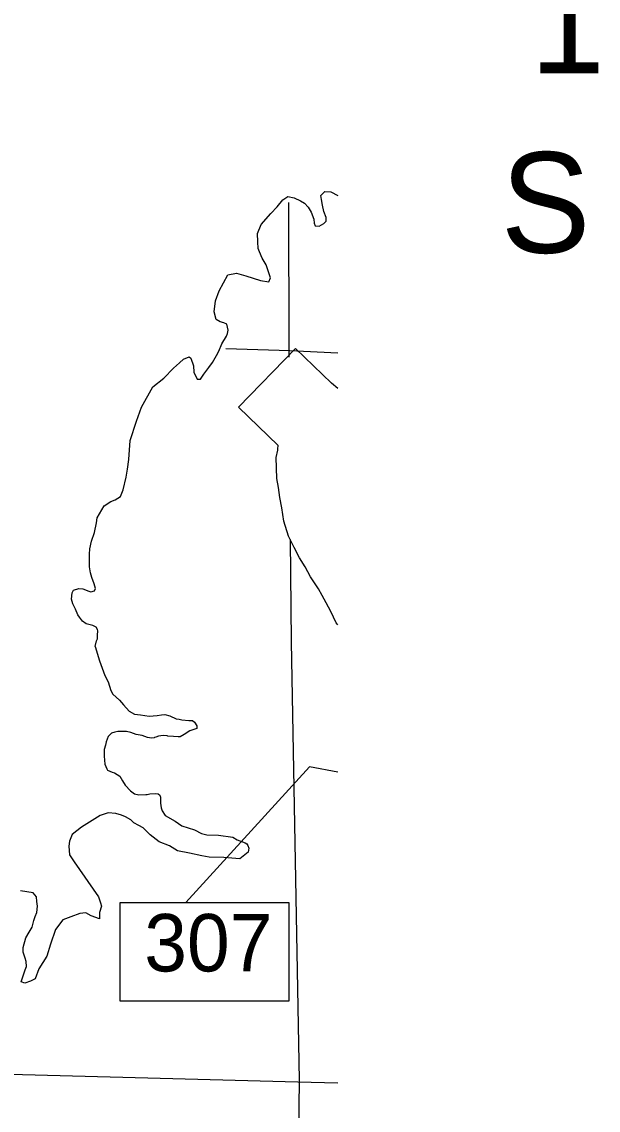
# Model space of a CAD drawing. Extents: x -492261 to -432772, y 1441225 to 1452922.
# Drawn here: x -463087.4 to -462966.4, y 1451017.6 to 1451246.2 of the extents above; entities that cross this region are included whole.
import ezdxf

# ---------------------------------------------------------------- set-up
doc = ezdxf.new("R2010")
doc.units = 0
doc.layers.add('Default', color=7, linetype='Continuous')

msp = doc.modelspace()

# ---------------------------------------------------------------- linework, layer by layer
at = {"layer": 'Default'}
for points in [[(-463071.97, 1451115), (-463071.68, 1451116.2), (-463071.45, 1451116.6), (-463071.45, 1451117.35), (-463071.39, 1451118.26), (-463071.44, 1451118.55), (-463071.73, 1451119.07), (-463072.41, 1451119.41), (-463073.84, 1451119.76), (-463074.58, 1451120.34), (-463075.26, 1451121.14), (-463075.6, 1451121.66), (-463076.11, 1451122.81), (-463076.62, 1451123.96), (-463076.91, 1451124.93), (-463076.79, 1451126.25), (-463076.5, 1451126.82), (-463075.36, 1451127.16), (-463074.56, 1451127.1), (-463073.3, 1451126.63), (-463072.84, 1451126.46), (-463072.1, 1451126.69), (-463071.87, 1451127.2), (-463072.15, 1451128.18), (-463072.66, 1451129.5), (-463072.94, 1451130.47), (-463073.11, 1451131.73), (-463073.16, 1451132.99), (-463073.16, 1451134.42), (-463073.1, 1451135.51), (-463072.75, 1451137.12), (-463072.11, 1451138.95), (-463071.7, 1451140.95), (-463071.53, 1451142.04), (-463070.03, 1451144.55), (-463068.66, 1451145.46), (-463067.74, 1451145.8), (-463066.6, 1451146.48), (-463066.08, 1451147.86), (-463065.44, 1451150.55), (-463065.15, 1451152.26), (-463064.91, 1451154.27), (-463064.61, 1451158.22), (-463063.28, 1451162.34), (-463062.24, 1451165.25), (-463059.83, 1451169.54), (-463057.53, 1451171.36), (-463055.52, 1451173.47), (-463054.26, 1451174.56), (-463053.4, 1451175.3), (-463052.2, 1451175.81), (-463051.86, 1451175.52), (-463051.29, 1451173.91), (-463051.24, 1451172.59), (-463050.56, 1451171.16), (-463049.87, 1451171.1), (-463049.13, 1451172.18), (-463048.09, 1451173.61), (-463047.29, 1451174.64), (-463046.48, 1451176.07), (-463046.02, 1451176.98), (-463045.39, 1451178.58), (-463044.41, 1451180.18), (-463044.18, 1451180.75), (-463044.01, 1451181.44), (-463044.29, 1451182.7), (-463044.92, 1451182.99), (-463045.71, 1451183.17), (-463046.57, 1451183.63), (-463046.96, 1451185.29), (-463046.73, 1451187.58), (-463045.92, 1451189.7), (-463044.14, 1451193.01), (-463042.3, 1451193.41), (-463040.31, 1451192.82), (-463037.22, 1451191.84), (-463035.51, 1451191.6), (-463035.16, 1451192.4), (-463036.07, 1451195.15), (-463036.92, 1451196.53), (-463037.49, 1451197.85), (-463037.71, 1451198.6), (-463037.82, 1451199.97), (-463037.87, 1451201.75), (-463037.12, 1451203.64), (-463035.06, 1451205.92), (-463033.74, 1451207.29), (-463032.53, 1451208.77), (-463031.5, 1451209.46), (-463030.19, 1451209.22), (-463028.87, 1451208.58), (-463028.02, 1451208.07), (-463027.22, 1451207.26), (-463026.6, 1451206.17), (-463026.09, 1451204.73), (-463025.98, 1451203.87), (-463025.81, 1451203.3), (-463024.95, 1451203.24), (-463023.98, 1451203.81), (-463023.46, 1451204.32), (-463023.46, 1451205.07)], [(-463023.46, 1451205.07), (-463023.97, 1451206.33), (-463024.25, 1451207.7), (-463024.42, 1451208.85), (-463024.58, 1451209.71), (-463023.78, 1451210.51), (-463022.52, 1451210.45), (-463021.05, 1451209.7)], [(-463031.39, 1451208.2), (-463031.33, 1451177.09), (-463031.32, 1451175.78)], [(-463044.54, 1451177.55), (-463031.1, 1451177.14), (-463021.05, 1451176.68)], [(-463029.88, 1451177.55), (-463041.84, 1451165.27)], [(-463021.05, 1451169.17), (-463022.38, 1451170.26), (-463029.88, 1451177.55)], [(-463021.05, 1451119.57), (-463021.36, 1451119.98), (-463022.47, 1451122.35), (-463023.44, 1451124.14), (-463024.28, 1451125.74), (-463025.08, 1451127.14), (-463025.75, 1451128.13), (-463026.79, 1451129.61), (-463027.9, 1451131.76), (-463029.07, 1451133.63), (-463030.2, 1451135.81), (-463031.36, 1451138.14), (-463032.34, 1451141.32), (-463032.8, 1451144.14), (-463033.18, 1451146.31), (-463033.49, 1451148.41), (-463033.83, 1451150.25), (-463033.99, 1451154.71), (-463033.58, 1451156.25), (-463033.58, 1451156.53), (-463033.56, 1451157.21), (-463041.84, 1451165.27)], [(-463031, 1451137.48), (-463030.82, 1451115.96)], [(-463071.97, 1451115), (-463071.03, 1451112), (-463069.9, 1451108.93), (-463069.2, 1451107.56), (-463068.66, 1451105.79), (-463068.25, 1451105), (-463066.86, 1451103.7), (-463065.99, 1451102.74), (-463064.82, 1451101.44), (-463063.67, 1451100.82), (-463062.41, 1451100.67), (-463060.63, 1451100.4), (-463058.91, 1451100.49), (-463058, 1451100.67), (-463057.31, 1451100.74), (-463056.28, 1451100.41), (-463054.95, 1451099.79), (-463054.32, 1451099.75), (-463053.75, 1451099.58), (-463052.31, 1451099.43), (-463051.51, 1451099.44), (-463051.11, 1451099.1), (-463050.58, 1451098.36), (-463050.63, 1451097.79), (-463052.11, 1451097.26), (-463053.25, 1451096.5), (-463054.1, 1451096.03), (-463054.5, 1451096.02), (-463055.53, 1451096.12), (-463056.68, 1451096.16), (-463056.85, 1451096.22), (-463057.66, 1451096.32), (-463058.63, 1451096.19), (-463059.25, 1451095.96), (-463059.48, 1451095.9), (-463059.6, 1451095.84), (-463060.11, 1451095.77), (-463060.97, 1451095.88), (-463062.06, 1451096.32), (-463063.38, 1451096.53), (-463064.48, 1451096.97), (-463065.4, 1451097.13), (-463066.26, 1451097.18), (-463067.17, 1451097.17), (-463067.8, 1451097.04), (-463068.54, 1451096.8), (-463069.22, 1451096.11), (-463069.61, 1451095.01), (-463069.77, 1451094.27), (-463070.04, 1451093.4), (-463070.04, 1451093.06), (-463070.08, 1451091.97), (-463069.89, 1451090.31), (-463069.47, 1451089.29), (-463069.35, 1451089.06), (-463068.38, 1451088.62), (-463067.86, 1451088.45), (-463066.76, 1451087.78), (-463066.18, 1451086.76), (-463065.65, 1451085.85), (-463064.54, 1451084.66), (-463063.73, 1451084.04), (-463062.76, 1451083.88), (-463061.33, 1451083.9), (-463061.04, 1451083.91), (-463060.47, 1451084.08), (-463059.33, 1451084.16), (-463058.7, 1451084.05), (-463058.41, 1451083.77), (-463058.23, 1451083.37), (-463058.27, 1451082.11), (-463058.08, 1451081.14), (-463057.9, 1451080.51), (-463057.26, 1451079.49), (-463055.18, 1451078.31), (-463053.74, 1451077.36), (-463051.09, 1451076.48), (-463049.6, 1451075.76), (-463048.5, 1451075.43), (-463046.04, 1451075.35), (-463043.06, 1451074.93), (-463042.13, 1451074.43), (-463040.47, 1451073.76), (-463040.12, 1451073.59), (-463039.94, 1451073.19), (-463039.71, 1451072.63), (-463039.87, 1451071.82), (-463041.57, 1451070.42), (-463044.95, 1451070.66), (-463048.04, 1451070.79), (-463049.53, 1451071.06), (-463052.18, 1451071.6), (-463054.64, 1451072.08), (-463056.38, 1451073.14), (-463058.51, 1451073.97), (-463060.41, 1451075.44), (-463061.87, 1451076.91), (-463062.79, 1451077.41), (-463063.83, 1451077.97), (-463064.46, 1451078.59), (-463065.56, 1451079.2)], [(-463030.82, 1451115.96), (-463029.1, 1451023.92), (-463029.74, 1450973.38)], [(-463021.05, 1451088.61), (-463026.98, 1451089.76), (-463052.89, 1451061.23)], [(-463065.56, 1451079.2), (-463066.42, 1451079.59), (-463067.63, 1451079.92), (-463069.24, 1451080.07), (-463070.89, 1451079.48), (-463074.81, 1451077.07), (-463076.79, 1451075.5), (-463077.35, 1451074.12), (-463077.45, 1451073.09), (-463077.31, 1451071.26), (-463076.37, 1451069.78), (-463071.24, 1451062.4), (-463070.82, 1451061.15), (-463070.64, 1451060.47), (-463071.02, 1451059.14), (-463071.06, 1451057.83), (-463072.79, 1451058.43), (-463073.88, 1451059.1), (-463075.14, 1451058.92), (-463077.08, 1451058.26), (-463078.73, 1451057.61), (-463080.25, 1451055.58), (-463081.3, 1451052.47), (-463082.12, 1451049.94), (-463083.75, 1451047.34), (-463084.52, 1451045.21), (-463085.55, 1451044.74), (-463086.74, 1451044.33), (-463087.49, 1451044.6), (-463086.67, 1451047.13), (-463086.39, 1451047.77), (-463086.4, 1451048.85), (-463086.64, 1451049.54), (-463087.06, 1451050.79), (-463087.07, 1451051.77), (-463086.53, 1451053.84), (-463085.8, 1451054.99), (-463085.18, 1451056.09), (-463084.8, 1451057.47), (-463084.52, 1451058.27), (-463084.19, 1451059.14), (-463084.04, 1451060.46), (-463084.22, 1451061.48), (-463084.23, 1451062.46), (-463084.93, 1451063.25), (-463086.31, 1451063.46), (-463087.63, 1451063.67)], [(-463066.79, 1451040.59), (-463031.22, 1451040.59), (-463031.22, 1451061.14), (-463066.79, 1451061.14), (-463066.79, 1451040.59)], [(-463259.8, 1451028.23), (-463187.02, 1451027.79), (-463029.44, 1451023.57), (-463021.05, 1451023.4)]]:
    msp.add_lwpolyline(points, dxfattribs=at)
msp.add_lwpolyline([(-463066.79, 1451040.59), (-463031.22, 1451040.59), (-463031.22, 1451061.14), (-463066.79, 1451061.14)], close=True, dxfattribs=at)

# ---------------------------------------------------------------- texts
for s, height, p in [('1', 21.12, (-462980.7, 1451235.38)), ('S', 21.12, (-462986.84, 1451197.67)), ('307', 12.057, (-463061.65, 1451046.77))]:
    msp.add_text(s, height=height, dxfattribs=at).set_placement(p)

doc.saveas('drawing.dxf')
